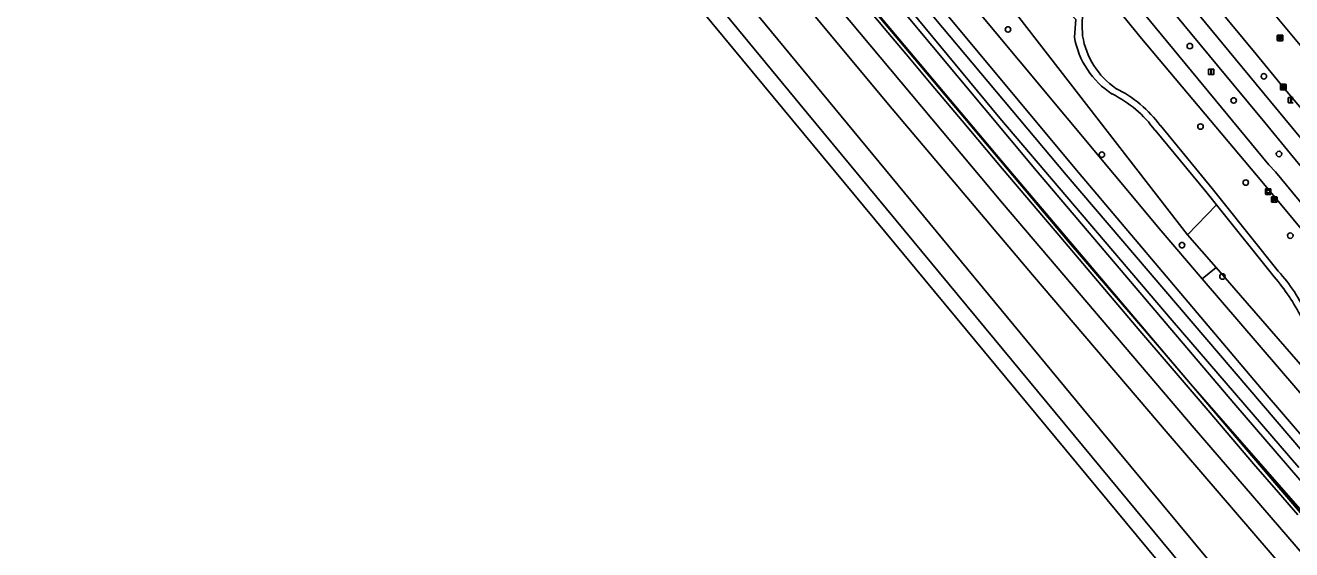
# Model space of a CAD drawing. Extents: x 159279 to 160377, y 384531 to 385888.
# Drawn here: x 159420.8 to 159646.5, y 384842.8 to 384936.2 of the extents above; entities that cross this region are included whole.
import ezdxf

# ---------------------------------------------------------------- set-up
doc = ezdxf.new("R2010")
doc.units = 0
for name, color, linetype in [('IMGEO_Afvalbak', 7, 'Continuous'), ('IMGEO_Bank', 7, 'Continuous'), ('IMGEO_Berm_groen', 7, 'Continuous'), ('IMGEO_Boom', 7, 'Continuous'), ('IMGEO_Fietspad_open', 7, 'Continuous'), ('IMGEO_Geluidsscherm', 7, 'Continuous'), ('IMGEO_Grasland_overig', 7, 'Continuous'), ('IMGEO_Groenvoorziening', 7, 'Continuous'), ('IMGEO_Hek', 7, 'Continuous'), ('IMGEO_Kolk', 7, 'Continuous'), ('IMGEO_Lichtmast', 7, 'Continuous'), ('IMGEO_Rijbaan_lokaal_open', 7, 'Continuous'), ('IMGEO_Rioolput', 7, 'Continuous'), ('IMGEO_Spoor', 7, 'Continuous'), ('IMGEO_Spoorbaan_halfverhard', 7, 'Continuous'), ('IMGEO_Struiken', 7, 'Continuous'), ('IMGEO_Terreindeel_gesloten', 7, 'Continuous'), ('IMGEO_Voetpad_halfverhard', 7, 'Continuous'), ('IMGEO_Voetpad_open', 7, 'Continuous')]:
    doc.layers.add(name, color=color, linetype=linetype)

msp = doc.modelspace()

# ---------------------------------------------------------------- linework, layer by layer
at = {"layer": 'IMGEO_Afvalbak'}
for p, q in [((159641.81, 384906.16), (159641.81, 384906.96)), ((159641.81, 384906.96), (159641.81, 384906.16)), ((159641.91, 384907.06), (159642.7, 384907.06)), ((159642.7, 384907.06), (159641.91, 384907.06)), ((159642.7, 384906.06), (159641.91, 384906.06)), ((159641.91, 384906.06), (159642.7, 384906.06)), ((159642.8, 384906.96), (159642.8, 384906.16)), ((159642.8, 384906.16), (159642.8, 384906.96))]:
    msp.add_line(p, q, dxfattribs=at)
msp.add_lwpolyline([(159641.95, 384906.78), (159642.66, 384906.78), (159642.51, 384906.31), (159642.1, 384906.31), (159641.95, 384906.78)], dxfattribs=at)
for centre, start, end in [((159641.91, 384906.96), 90, 180), ((159641.91, 384906.96), 90, 180), ((159641.91, 384906.16), 180, 270), ((159641.91, 384906.16), 180, 270), ((159642.7, 384906.96), 0, 90), ((159642.7, 384906.96), 360, 90), ((159642.7, 384906.16), 270, 0), ((159642.7, 384906.16), 270, 0)]:
    msp.add_arc(centre, 0.1, start, end, dxfattribs=at)
at = {"layer": 'IMGEO_Bank'}
for p, q in [((159642.88, 384904.72), (159642.88, 384905.56)), ((159642.88, 384905.56), (159642.88, 384904.72)), ((159642.96, 384905.65), (159643.8, 384905.65)), ((159643.8, 384905.65), (159642.96, 384905.65)), ((159643.81, 384904.65), (159642.97, 384904.65)), ((159642.97, 384904.65), (159643.81, 384904.65)), ((159643.19, 384905.16), (159643.19, 384905.26)), ((159643.58, 384905.05), (159643.19, 384905.05)), ((159643.23, 384905.26), (159643.23, 384905.16)), ((159643.52, 384905.27), (159643.24, 384905.27)), ((159643.24, 384905.15), (159643.52, 384905.15)), ((159643.53, 384905.16), (159643.53, 384905.26)), ((159643.57, 384905.26), (159643.57, 384905.16)), ((159643.88, 384905.57), (159643.88, 384904.73)), ((159643.88, 384904.73), (159643.88, 384905.57))]:
    msp.add_line(p, q, dxfattribs=at)
for points in [[(159643.13, 384905.05), (159642.99, 384905.05), (159643.1, 384905.15), (159643.18, 384905.15)], [(159643.18, 384905.27), (159643.1, 384905.27), (159643.1, 384905.43), (159643.66, 384905.43), (159643.66, 384905.27), (159643.58, 384905.27)], [(159643.18, 384905.04), (159643.18, 384904.83), (159643.14, 384904.83), (159643.14, 384905.04)], [(159643.58, 384905.15), (159643.66, 384905.15), (159643.77, 384905.05), (159643.64, 384905.05)], [(159643.63, 384905.04), (159643.63, 384904.83), (159643.59, 384904.83), (159643.59, 384905.04)]]:
    msp.add_lwpolyline(points, dxfattribs=at)
for centre, radius, start, end in [((159642.96, 384905.57), 0.0779, 92.4484, 184.2845), ((159642.96, 384905.57), 0.0779, 92.4484, 184.2845), ((159642.96, 384904.73), 0.0779, 182.4484, 274.2845), ((159642.96, 384904.73), 0.0779, 182.4484, 274.2845), ((159643.13, 384905.04), 0.00671, 2.8957, 87.1043), ((159643.18, 384905.26), 0.00671, 2.8957, 87.1043), ((159643.18, 384905.16), 0.00671, 272.8957, 357.1043), ((159643.19, 384905.04), 0.00671, 92.8957, 177.1043), ((159643.24, 384905.26), 0.00671, 92.8957, 177.1043), ((159643.24, 384905.16), 0.00671, 182.8957, 267.1043), ((159643.52, 384905.26), 0.00671, 2.8957, 87.1043), ((159643.52, 384905.16), 0.00671, 272.8957, 357.1043), ((159643.58, 384905.26), 0.00671, 92.8957, 177.1043), ((159643.58, 384905.16), 0.00671, 182.8957, 267.1043), ((159643.58, 384905.04), 0.00671, 2.8957, 87.1043), ((159643.64, 384905.04), 0.00671, 92.8957, 177.1043), ((159643.8, 384905.57), 0.0779, 2.4484, 94.2845), ((159643.8, 384905.57), 0.0779, 2.4484, 94.2845), ((159643.8, 384904.73), 0.0779, 272.4484, 4.2845), ((159643.8, 384904.73), 0.0779, 272.4484, 4.2845)]:
    msp.add_arc(centre, radius, start, end, dxfattribs=at)
at = {"layer": 'IMGEO_Berm_groen'}
for points in [[(159644.99, 384925.18), (159640.15, 384931.05), (159637.86, 384933.84), (159632.94, 384939.79), (159621.52, 384953.65), (159618.86, 384956.88), (159614.05, 384962.79), (159612.55, 384964.6), (159611.69, 384960.21), (159637.6, 384928.8), (159664.9, 384895.82), (159666.72, 384893.58), (159667.54, 384892.61), (159672.1, 384887.34), (159677.11, 384882.49), (159678.41, 384881.39), (159681.23, 384884.66), (159679, 384886.96), (159668.56, 384897.79)], [(159633.27, 384929.04), (159616.7, 384949.08), (159611.07, 384955.91), (159609.79, 384950.77), (159619.1, 384939.6), (159642.41, 384911.35), (159643.6, 384910.09), (159663.54, 384885.89)], [(159673.97, 384875.54), (159676.67, 384878.55), (159676.07, 384879.06), (159672.93, 384881.89), (159669.84, 384885), (159667.85, 384887.19), (159660.8, 384895.77), (159653.52, 384904.47), (159646.29, 384913.29), (159641.68, 384918.85), (159633.27, 384929.04)], [(159659.93, 384907.47), (159644.99, 384925.18)]]:
    msp.add_lwpolyline(points, dxfattribs=at)
at = {"layer": 'IMGEO_Boom'}
for centre in [(159595.95, 384935.44), (159628.34, 384932.48), (159641.54, 384927.08), (159636.16, 384922.79), (159630.24, 384918.14), (159612.67, 384913.14), (159644.24, 384913.26), (159638.31, 384908.16), (159646.24, 384898.71), (159626.94, 384897.01), (159634.15, 384891.43)]:
    msp.add_circle(centre, 0.489, dxfattribs=at)
at = {"layer": 'IMGEO_Fietspad_open'}
for points in [[(159637.6, 384928.8), (159611.69, 384960.21), (159612.55, 384964.6), (159610.02, 384967.51), (159609.9, 384967.64), (159609.05, 384963.37), (159597.74, 384977.08), (159595.24, 384975.02), (159595.68, 384974.49), (159603.86, 384964.65), (159608.89, 384958.56), (159609.22, 384958.15), (159611.07, 384955.91), (159616.7, 384949.08), (159633.27, 384929.04), (159641.68, 384918.85), (159646.29, 384913.29), (159653.52, 384904.47)], [(159687.82, 384873.32), (159681.34, 384878.78), (159684.02, 384881.86), (159681.23, 384884.66), (159678.41, 384881.39), (159677.11, 384882.49), (159672.1, 384887.34), (159667.54, 384892.61), (159666.72, 384893.58), (159664.9, 384895.82), (159637.6, 384928.8)]]:
    msp.add_lwpolyline(points, dxfattribs=at)
at = {"layer": 'IMGEO_Geluidsscherm'}
msp.add_lwpolyline([(159382.41, 385168.45), (159383.95, 385166.39), (159390.05, 385159.27), (159397.61, 385149.9), (159413.02, 385131.15), (159425.4, 385116.19), (159440.26, 385098.19), (159446.68, 385090.46), (159450.34, 385085.98), (159461.67, 385072.31), (159488.83, 385039.41), (159500.15, 385025.7), (159508.59, 385015.47), (159537.44, 384980.6), (159552.13, 384962.79), (159555.99, 384958.13), (159568.18, 384943.49), (159573.96, 384936.54), (159594.63, 384912.02), (159606.86, 384897.48), (159622.93, 384878.76), (159628.44, 384872.29), (159643.87, 384854.24), (159656.91, 384838.98)], dxfattribs=at)
at = {"layer": 'IMGEO_Grasland_overig'}
for points in [[(159657.5, 384844.07), (159636.21, 384868.89), (159601, 384910.23), (159554.41, 384966.14), (159492, 385041.67), (159470.05, 385068.06), (159449.8, 385092.72), (159353.19, 385209.44), (159324.94, 385243.41), (159324.72, 385243.24), (159322.7, 385241.6), (159322.39, 385241.35), (159322.29, 385241.27), (159322.04, 385241.07), (159323.31, 385239.73), (159380.55, 385170.24), (159391.36, 385157.31), (159438.71, 385099.97), (159472.03, 385059.89), (159508.59, 385015.47), (159566.11, 384946.16), (159595.75, 384910.89), (159628.44, 384872.29), (159708.72, 384780.59)], [(159713.55, 384784.03), (159606.28, 384909.53), (159567.52, 384955.83), (159530.21, 385000.77), (159512.46, 385022.29), (159492.94, 385046.36), (159472.07, 385070.74)], [(159469.82, 385070.67), (159485.41, 385051.41), (159503.49, 385029.68), (159535.64, 384990.47), (159570.61, 384948.55), (159594.49, 384919.64), (159625.22, 384883.6), (159647.74, 384857.42)]]:
    msp.add_lwpolyline(points, dxfattribs=at)
msp.add_lwpolyline([(159707.93, 384779.88), (159708.72, 384780.59), (159628.44, 384872.29), (159646.64, 384851.13), (159656.63, 384839.32), (159673.79, 384819.33), (159706.61, 384781.4)], close=True, dxfattribs=at)
at = {"layer": 'IMGEO_Groenvoorziening'}
for points in [[(159663.23, 384881.86), (159641.15, 384908.34), (159619.73, 384933.86), (159611.09, 384944.48)], [(159607.78, 384934.08), (159608.03, 384937.2), (159605.18, 384940.02), (159603.02, 384942.21), (159597.9, 384937.66), (159627.91, 384898.88), (159633.09, 384904.2), (159631.21, 384906.55), (159622.14, 384917.47)], [(159623.09, 384918.31), (159632.32, 384907.11), (159633.97, 384905.05), (159644.11, 384892.38)], [(159643.37, 384891.36), (159633.09, 384904.2), (159627.91, 384898.88), (159633.01, 384893.02), (159651.99, 384871.23), (159652.73, 384873.83)]]:
    msp.add_lwpolyline(points, dxfattribs=at)
for points in [[(159627.91, 384898.88), (159597.9, 384937.66), (159593.35, 384943.25), (159589.44, 384940.09), (159623.21, 384899.54), (159630.54, 384891.01), (159633.01, 384893.02)], [(159651.99, 384871.23), (159633.01, 384893.02), (159630.54, 384891.01), (159650.88, 384867.36)]]:
    msp.add_lwpolyline(points, close=True, dxfattribs=at)
for centre, radius, start, end in [((159628.07, 384936.15), 18.92, 153.8555, 185.5843), ((159622.7, 384936.68), 15.15, 189.9023, 237.2977), ((159623.16, 384936.55), 14.1, 189.172, 235.3646), ((159605.6, 384905.47), 21.69, 36.2872, 63.8947), ((159605.14, 384905.19), 20.97, 35.8602, 63.4335), ((159614.99, 384867.1), 37.34, 27.0714, 40.5232), ((159621.55, 384872.05), 30.37, 24.3453, 42.0271)]:
    msp.add_arc(centre, radius, start, end, dxfattribs=at)
at = {"layer": 'IMGEO_Hek'}
for points in [[(159630.54, 384891.01), (159623.21, 384899.54), (159589.44, 384940.09)], [(159650.88, 384867.36), (159630.54, 384891.01)]]:
    msp.add_lwpolyline(points, dxfattribs=at)
at = {"layer": 'IMGEO_Kolk'}
for p, q in [((159644.49, 384924.76), (159644.49, 384925.61)), ((159644.57, 384925.68), (159645.42, 384925.68)), ((159645.42, 384924.68), (159644.57, 384924.68)), ((159644.75, 384925.18), (159644.75, 384925.19)), ((159645.19, 384925.14), (159644.79, 384925.14)), ((159644.8, 384925.23), (159645.19, 384925.23)), ((159644.98, 384925.46), (159645.01, 384925.46)), ((159645, 384924.9), (159644.98, 384924.9)), ((159645.24, 384925.19), (159645.24, 384925.18)), ((159645.49, 384925.61), (159645.49, 384924.76))]:
    msp.add_line(p, q, dxfattribs=at)
for points in [[(159644.49, 384924.76), (159644.49, 384925.61)], [(159644.57, 384925.68), (159645.42, 384925.68)], [(159645.42, 384924.68), (159644.57, 384924.68)], [(159645.49, 384925.61), (159645.49, 384924.76)]]:
    msp.add_lwpolyline(points, dxfattribs=at)
for centre, radius, start, end in [((159644.57, 384925.61), 0.0765, 91.552, 178.448), ((159644.57, 384925.61), 0.0765, 91.552, 178.448), ((159644.57, 384924.76), 0.0765, 181.552, 268.448), ((159644.57, 384924.76), 0.0765, 181.552, 268.448), ((159644.79, 384925.19), 0.0403, 85.8775, 175.7526), ((159644.79, 384925.18), 0.0366, 178.938, 274.7102), ((159645.2, 384925.19), 0.0386, 1.7309, 96.639), ((159645.19, 384925.18), 0.043, 264.8664, 352.4533), ((159645.42, 384925.61), 0.0765, 1.552, 88.448), ((159645.42, 384925.61), 0.0765, 1.552, 88.448), ((159645.42, 384924.76), 0.0765, 271.552, 358.448), ((159645.42, 384924.76), 0.0765, 271.552, 358.448)]:
    msp.add_arc(centre, radius, start, end, dxfattribs=at)
for centre, major_axis, ratio, start_param, end_param in [((159644.98, 384925.18), (-0.387, 0.002), 0.722429, 4.712389, 7.853982), ((159645, 384925.18), (-0.39, 0.002), 0.717154, 1.570796, 4.712389)]:
    msp.add_ellipse(centre, major_axis=major_axis, ratio=ratio, start_param=start_param, end_param=end_param, dxfattribs=at)
at = {"layer": 'IMGEO_Lichtmast'}
for p, q in [((159631.65, 384927.49), (159631.65, 384928.29)), ((159631.65, 384928.29), (159631.65, 384927.49)), ((159631.75, 384928.39), (159632.54, 384928.39)), ((159632.54, 384928.39), (159631.75, 384928.39)), ((159632.54, 384927.39), (159631.75, 384927.39)), ((159631.75, 384927.39), (159632.54, 384927.39)), ((159632.64, 384928.29), (159632.64, 384927.49)), ((159632.64, 384927.49), (159632.64, 384928.29)), ((159645.87, 384922.44), (159645.87, 384923.24)), ((159645.87, 384923.24), (159645.87, 384922.44)), ((159645.97, 384923.34), (159646.76, 384923.34)), ((159646.76, 384923.34), (159645.97, 384923.34)), ((159646.76, 384922.34), (159645.97, 384922.34)), ((159645.97, 384922.34), (159646.76, 384922.34))]:
    msp.add_line(p, q, dxfattribs=at)
for points in [[(159632.07, 384928.26), (159632.22, 384928.26), (159632.22, 384927.51), (159632.07, 384927.51), (159632.07, 384928.26)], [(159646.29, 384923.22), (159646.44, 384923.22), (159646.44, 384922.47), (159646.29, 384922.47), (159646.29, 384923.22)]]:
    msp.add_lwpolyline(points, dxfattribs=at)
for centre, start, end in [((159631.75, 384928.29), 90, 180), ((159631.75, 384928.29), 90, 180), ((159631.75, 384927.49), 180, 270), ((159631.75, 384927.49), 180, 270), ((159632.54, 384928.29), 0, 90), ((159632.54, 384928.29), 360, 90), ((159632.54, 384927.49), 270, 0), ((159632.54, 384927.49), 270, 0), ((159645.97, 384923.24), 90, 180), ((159645.97, 384923.24), 90, 180), ((159645.97, 384922.44), 180, 270), ((159645.97, 384922.44), 180, 270)]:
    msp.add_arc(centre, 0.1, start, end, dxfattribs=at)
at = {"layer": 'IMGEO_Rijbaan_lokaal_open'}
msp.add_lwpolyline([(159648.28, 384932.3), (159639.38, 384943.06), (159636.7, 384946.32), (159632.38, 384951.36), (159627.01, 384958.14), (159619.8, 384966.82), (159619.43, 384967.24), (159614.05, 384962.79), (159618.86, 384956.88), (159621.52, 384953.65), (159632.94, 384939.79), (159637.86, 384933.84), (159640.15, 384931.05), (159644.99, 384925.18), (159659.93, 384907.47)], dxfattribs=at)
at = {"layer": 'IMGEO_Rioolput'}
for p, q in [((159643.93, 384933.51), (159643.93, 384934.36)), ((159644, 384934.44), (159644.85, 384934.44)), ((159644.85, 384933.43), (159644, 384933.43)), ((159644.18, 384933.93), (159644.18, 384933.94)), ((159644.62, 384933.89), (159644.22, 384933.89)), ((159644.23, 384933.98), (159644.62, 384933.98)), ((159644.41, 384934.21), (159644.44, 384934.21)), ((159644.44, 384933.66), (159644.41, 384933.66)), ((159644.67, 384933.94), (159644.67, 384933.93)), ((159644.93, 384934.36), (159644.93, 384933.51))]:
    msp.add_line(p, q, dxfattribs=at)
for points in [[(159643.93, 384933.51), (159643.93, 384934.36)], [(159644, 384934.44), (159644.85, 384934.44)], [(159644.85, 384933.43), (159644, 384933.43)], [(159644.93, 384934.36), (159644.93, 384933.51)]]:
    msp.add_lwpolyline(points, dxfattribs=at)
for centre, radius, start, end in [((159644, 384934.36), 0.0765, 91.552, 178.448), ((159644, 384934.36), 0.0765, 91.552, 178.448), ((159644, 384933.51), 0.0765, 181.552, 268.448), ((159644, 384933.51), 0.0765, 181.552, 268.448), ((159644.22, 384933.94), 0.0403, 85.8775, 175.7526), ((159644.22, 384933.93), 0.0366, 178.938, 274.7102), ((159644.63, 384933.94), 0.0386, 1.7309, 96.639), ((159644.63, 384933.93), 0.043, 264.8664, 352.4533), ((159644.85, 384934.36), 0.0765, 1.552, 88.448), ((159644.85, 384934.36), 0.0765, 1.552, 88.448), ((159644.85, 384933.51), 0.0765, 271.552, 358.448), ((159644.85, 384933.51), 0.0765, 271.552, 358.448)]:
    msp.add_arc(centre, radius, start, end, dxfattribs=at)
for centre, major_axis, ratio, start_param, end_param in [((159644.41, 384933.93), (-0.387, 0.002), 0.722429, 4.712389, 7.853982), ((159644.44, 384933.93), (-0.39, 0.002), 0.717154, 1.570796, 4.712389)]:
    msp.add_ellipse(centre, major_axis=major_axis, ratio=ratio, start_param=start_param, end_param=end_param, dxfattribs=at)
at = {"layer": 'IMGEO_Spoor'}
for points in [[(159301.5, 385259.21), (159350.26, 385200.1), (159400.35, 385139.58), (159458.51, 385069.02), (159461.41, 385065.66), (159537.08, 384973.84), (159556.87, 384949.96), (159594.94, 384904.52), (159629.13, 384864.41), (159796.42, 384670.31), (159828.84, 384632.4), (159847.17, 384610.66), (159881.17, 384569.85), (159890.02, 384559.09)], [(159298.2, 385256.49), (159411.66, 385119.07), (159479.57, 385036.95), (159497.52, 385015.09), (159547.98, 384954.12), (159574.62, 384922.08), (159600.31, 384891.72), (159624.47, 384863.39), (159693.93, 384782.64), (159798.95, 384660.88), (159851.36, 384599.29), (159887.06, 384556.42)], [(159292.27, 385251.59), (159303.6, 385237.88), (159381.29, 385143.78), (159423.02, 385093.32), (159434.25, 385079.86), (159454.7, 385054.97), (159609.41, 384867.73), (159645.77, 384823.98), (159681.18, 384781.71), (159706.75, 384751.73), (159755.58, 384694.84), (159880.09, 384550.14)], [(159288.97, 385248.86), (159394.81, 385120.77), (159451.56, 385051.93), (159485.01, 385011.6), (159559.99, 384920.75), (159634.68, 384830.53), (159669.93, 384788.54), (159680.14, 384776.23), (159725.39, 384723.21), (159772.58, 384668.35), (159876.93, 384547.28)]]:
    msp.add_lwpolyline(points, dxfattribs=at)
at = {"layer": 'IMGEO_Spoorbaan_halfverhard'}
for points in [[(159424.41, 385079.94), (159629.69, 384832.23)], [(159647.58, 384848.94), (159644.12, 384852.94), (159639.71, 384858.03), (159631.95, 384867.13), (159626.64, 384873.39), (159624.47, 384875.89), (159619.46, 384881.74), (159609.27, 384893.73), (159605.33, 384898.36), (159594.93, 384910.66), (159587.78, 384919.19), (159582.25, 384925.68), (159577.77, 384931.05), (159574.5, 384934.88), (159567.44, 384943.39)]]:
    msp.add_lwpolyline(points, dxfattribs=at)
at = {"layer": 'IMGEO_Struiken'}
for points in [[(159654.4, 384855.89), (159641.03, 384871.47), (159608.51, 384909.98), (159552.92, 384976.72), (159486.75, 385056.86), (159433.38, 385121.29), (159386.58, 385177.43), (159354.13, 385216.59), (159335.55, 385239.25), (159329.55, 385245.94), (159327.99, 385244.68), (159334.2, 385236.72), (159348.79, 385219.73), (159386.61, 385174.22), (159436.91, 385113.42), (159452.36, 385094.84), (159472.07, 385070.74), (159492.94, 385046.36), (159512.46, 385022.29), (159530.21, 385000.77), (159567.52, 384955.83), (159606.28, 384909.53), (159713.55, 384784.03)], [(159647.74, 384857.42), (159625.22, 384883.6), (159594.49, 384919.64), (159570.61, 384948.55), (159535.64, 384990.47), (159503.49, 385029.68), (159485.41, 385051.41), (159469.82, 385070.67), (159428.9, 385119.92), (159353.46, 385211.38), (159327.75, 385242.17), (159325.89, 385244.19), (159325.03, 385243.49), (159324.94, 385243.41), (159353.19, 385209.44), (159449.8, 385092.72), (159470.05, 385068.06), (159492, 385041.67), (159554.41, 384966.14), (159601, 384910.23), (159636.21, 384868.89), (159657.5, 384844.07)], [(159433.38, 385121.29), (159486.75, 385056.86), (159552.92, 384976.72), (159608.51, 384909.98), (159641.03, 384871.47), (159654.4, 384855.89)], [(159650.88, 384867.36), (159630.54, 384891.01), (159623.21, 384899.54), (159589.44, 384940.09), (159568.96, 384964.68), (159528.47, 385013.3), (159506.07, 385040.2), (159500, 385047.48), (159495.46, 385052.99), (159472.55, 385080.78)]]:
    msp.add_lwpolyline(points, dxfattribs=at)
at = {"layer": 'IMGEO_Terreindeel_gesloten'}
for points in [[(159646.64, 384851.13), (159628.44, 384872.29), (159595.75, 384910.89), (159566.11, 384946.16), (159508.59, 385015.47), (159472.03, 385059.89), (159438.71, 385099.97)], [(159567.44, 384943.39), (159574.5, 384934.88), (159577.77, 384931.05), (159582.25, 384925.68), (159587.78, 384919.19), (159594.93, 384910.66), (159605.33, 384898.36), (159609.27, 384893.73), (159619.46, 384881.74), (159624.47, 384875.89), (159626.64, 384873.39), (159631.95, 384867.13), (159639.71, 384858.03), (159644.12, 384852.94), (159647.58, 384848.94)]]:
    msp.add_lwpolyline(points, dxfattribs=at)
at = {"layer": 'IMGEO_Voetpad_halfverhard'}
for points in [[(159663.54, 384885.89), (159643.6, 384910.09), (159642.41, 384911.35), (159619.1, 384939.6), (159609.79, 384950.77), (159607.67, 384948.46), (159610.2, 384945.69), (159611.09, 384944.48), (159619.73, 384933.86), (159641.15, 384908.34), (159663.23, 384881.86)], [(159608.03, 384937.2), (159607.78, 384934.08)], [(159622.14, 384917.47), (159631.21, 384906.55), (159633.09, 384904.2), (159643.37, 384891.36)], [(159644.11, 384892.38), (159633.97, 384905.05), (159632.32, 384907.11), (159623.09, 384918.31)]]:
    msp.add_lwpolyline(points, dxfattribs=at)
for centre, radius, start, end in [((159628.07, 384936.15), 18.92, 153.8555, 185.5843), ((159622.7, 384936.68), 15.15, 189.9023, 237.2977), ((159623.16, 384936.55), 14.1, 189.172, 235.3646), ((159605.6, 384905.47), 21.69, 36.2872, 63.8947), ((159605.14, 384905.19), 20.97, 35.8602, 63.4335), ((159614.99, 384867.1), 37.34, 27.0714, 40.5232), ((159621.55, 384872.05), 30.37, 24.3453, 42.0271)]:
    msp.add_arc(centre, radius, start, end, dxfattribs=at)
at = {"layer": 'IMGEO_Voetpad_open'}
msp.add_lwpolyline([(159653.65, 384934.3), (159650.42, 384936.05), (159645.01, 384942.55), (159644.98, 384942.56), (159642.5, 384945.65), (159639.38, 384943.06), (159648.28, 384932.3)], dxfattribs=at)

doc.saveas('drawing.dxf')
